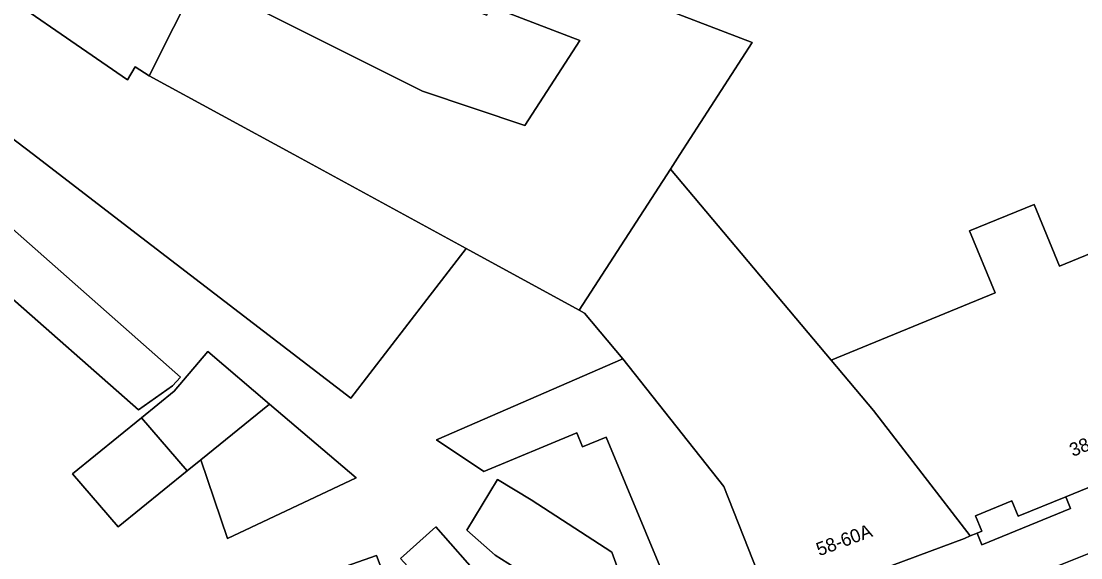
# Model space of a CAD drawing. Extents: x 160663 to 161506, y 382245 to 383291.
# Drawn here: x 161079.4 to 161158.3, y 382969.9 to 383010 of the extents above; entities that cross this region are included whole.
import ezdxf

# ---------------------------------------------------------------- set-up
doc = ezdxf.new("R2010")
doc.units = 0
for name, color, linetype in [('IMGEO_Erf', 7, 'Continuous'), ('IMGEO_Pand', 7, 'Continuous'), ('IMGEO_Pand_nummerreeks', 7, 'Continuous'), ('IMGEO_Rijbaan_lokaal_gesloten', 7, 'Continuous'), ('IMGEO_Voetpad_open', 7, 'Continuous')]:
    doc.layers.add(name, color=color, linetype=linetype)

msp = doc.modelspace()

# ---------------------------------------------------------------- linework, layer by layer
at = {"layer": 'IMGEO_Erf'}
for points in [[(161108.705, 383018.003), (161133.815, 383008.358), (161128.422, 383000), (161127.727, 382998.923), (161139.695, 382984.677), (161151.911, 382989.703), (161150.013, 382994.317), (161154.82, 382996.295), (161156.715, 382991.689), (161166.147, 382995.569)], [(161075.075, 383013.995), (161087.272, 383005.575), (161087.844, 383006.553), (161088.895, 383005.883), (161092.523, 383013.112)], [(161096.995, 383010.875), (161109.256, 383004.742), (161116.889, 383002.165), (161120.977, 383008.51), (161114.302, 383011.074)], [(161127.298, 382968.415), (161122.938, 382978.941), (161121.184, 382978.209), (161120.744, 382979.272), (161113.83, 382976.389), (161110.303, 382978.748), (161124.191, 382984.784), (161121.32, 382988.191), (161120.931, 382988.401), (161112.503, 382993), (161109.592, 382989.209), (161103.93, 382981.836), (161087.275, 382994.626), (161080.277, 383000), (161077.886, 383001.836)], [(161074.875, 382997.85), (161091.222, 382983.4), (161090.643, 382982.77), (161088.113, 382980.966), (161077.903, 382989.981)], [(161116.095, 382969.253), (161114.672, 382970.145), (161112.557, 382972.008), (161114.832, 382975.786), (161117.359, 382974.264), (161123.369, 382970.359), (161126.109, 382962.795)], [(161107.621, 382969.898), (161110.247, 382972.258), (161113.708, 382968.321)], [(161102.151, 382968.811), (161105.832, 382970.116), (161107.732, 382965.041)]]:
    msp.add_lwpolyline(points, dxfattribs=at)
msp.add_lwpolyline([(161088.324, 382980.389), (161090.76, 382982.369), (161093.264, 382985.322), (161097.867, 382981.406), (161104.322, 382975.914), (161094.742, 382971.374), (161092.735, 382977.235), (161091.737, 382976.425), (161086.592, 382972.244), (161083.179, 382976.209)], close=True, dxfattribs=at)
at = {"layer": 'IMGEO_Pand'}
for points in [[(161096.995, 383010.875), (161092.523, 383013.112), (161088.895, 383005.883), (161099.676, 383000), (161112.503, 382993), (161120.931, 382988.401), (161127.727, 382998.923), (161128.422, 383000), (161133.815, 383008.358), (161108.705, 383018.003), (161106.846, 383013.164), (161114.043, 383010.4), (161114.302, 383011.074), (161120.977, 383008.51), (161116.889, 383002.165), (161109.256, 383004.742)], [(161088.895, 383005.883), (161087.844, 383006.553), (161087.272, 383005.575), (161075.075, 383013.995), (161070.33, 383007.638), (161074.296, 383004.593), (161077.886, 383001.836), (161080.277, 383000), (161087.275, 382994.626), (161103.93, 382981.836), (161109.592, 382989.209), (161112.503, 382993), (161099.676, 383000)], [(161062.907, 382997.786), (161072.789, 382987.524), (161075.277, 382990.391), (161076.956, 382988.908), (161077.903, 382989.981), (161088.113, 382980.966), (161090.643, 382982.77), (161091.222, 382983.4), (161074.875, 382997.85), (161076.314, 382999.756), (161076.076, 382999.939), (161075.791, 382999.555), (161068.758, 383004.956), (161069.093, 383005.422), (161068.825, 383005.627), (161068.48, 383005.17), (161064.578, 383000), (161064.135, 382999.413)], [(161135.325, 382966.07), (161149.636, 382971.394), (161150.064, 382971.569), (161142.845, 382980.928), (161139.695, 382984.677), (161127.727, 382998.923), (161120.931, 382988.401), (161121.32, 382988.191), (161124.191, 382984.784), (161131.708, 382975.266)], [(161170.371, 382985.306), (161166.147, 382995.569), (161156.715, 382991.689), (161154.82, 382996.295), (161150.013, 382994.317), (161151.911, 382989.703), (161139.695, 382984.677), (161142.845, 382980.928), (161150.064, 382971.569), (161150.57, 382971.777), (161150.932, 382971.926), (161150.458, 382973.083), (161153.168, 382974.195), (161153.642, 382973.038), (161157.171, 382974.486), (161162.228, 382976.56), (161168.825, 382979.267), (161172.274, 382980.682)], [(161097.867, 382981.406), (161093.264, 382985.322), (161090.76, 382982.369), (161088.324, 382980.389), (161091.737, 382976.425), (161092.735, 382977.235)], [(161124.191, 382984.784), (161110.303, 382978.748), (161113.83, 382976.389), (161120.744, 382979.272), (161121.184, 382978.209), (161122.938, 382978.941), (161127.298, 382968.415), (161129.211, 382963.795), (161135.325, 382966.07), (161131.708, 382975.266)], [(161097.867, 382981.406), (161092.735, 382977.235), (161094.742, 382971.374), (161104.322, 382975.914)], [(161088.324, 382980.389), (161083.179, 382976.209), (161086.592, 382972.244), (161091.737, 382976.425)], [(161120.614, 382960.716), (161126.109, 382962.795), (161123.369, 382970.359), (161117.359, 382974.264), (161114.832, 382975.786), (161112.557, 382972.008), (161114.672, 382970.145), (161116.095, 382969.253), (161117.746, 382968.316)], [(161117.746, 382968.316), (161116.095, 382969.253), (161113.708, 382968.321), (161110.247, 382972.258), (161107.621, 382969.898), (161110.852, 382966.351), (161107.732, 382965.041), (161105.832, 382970.116), (161102.151, 382968.811), (161104.537, 382963.884), (161108.324, 382956.065), (161120.614, 382960.716)]]:
    msp.add_lwpolyline(points, close=True, dxfattribs=at)
at = {"layer": 'IMGEO_Rijbaan_lokaal_gesloten'}
msp.add_lwpolyline([(161193.301, 382984.158), (161188.164, 382982.084), (161182.574, 382979.814), (161178.436, 382978.134), (161173.529, 382976.159), (161166.197, 382973.228), (161160.76, 382971.035), (161159.386, 382970.467), (161155.41, 382968.873), (161156.081, 382967.198), (161160.123, 382968.824), (161166.825, 382971.475), (161174.239, 382974.445)], dxfattribs=at)
at = {"layer": 'IMGEO_Voetpad_open'}
for points in [[(161162.228, 382976.56), (161157.171, 382974.486), (161157.525, 382973.62), (161150.92, 382970.921), (161150.57, 382971.777), (161150.064, 382971.569), (161149.636, 382971.394), (161135.325, 382966.07), (161129.211, 382963.795), (161126.109, 382962.795), (161120.614, 382960.716), (161108.324, 382956.065), (161108.16, 382956.003), (161097.669, 382952.41), (161094.221, 382951.27), (161089.965, 382949.829), (161089.012, 382949.506), (161082.437, 382947.335), (161075.318, 382944.985)], [(161078.659, 382940.942), (161096.277, 382946.705), (161099.951, 382948.027), (161099.178, 382950.212), (161104.384, 382952.098), (161107.076, 382953.073), (161107.841, 382950.917), (161119.104, 382955.049), (161118.308, 382957.204), (161121.008, 382958.201), (161126.169, 382960.107), (161126.973, 382957.945), (161128.533, 382958.538), (161131.383, 382959.595), (161135.104, 382960.976), (161134.242, 382963.047), (161146.804, 382967.946), (161147.667, 382965.769), (161155.41, 382968.873), (161159.386, 382970.467)]]:
    msp.add_lwpolyline(points, dxfattribs=at)
msp.add_lwpolyline([(161150.92, 382970.921), (161157.525, 382973.62), (161157.171, 382974.486), (161153.642, 382973.038), (161153.168, 382974.195), (161150.458, 382973.083), (161150.932, 382971.926), (161150.57, 382971.777)], close=True, dxfattribs=at)

# ---------------------------------------------------------------- texts
at = {"layer": 'IMGEO_Pand_nummerreeks'}
for s, rotation, p in [('38-56', 22.33389, (161157.703, 382977.457)), ('58-60A', 20.40742, (161138.815, 382970.056))]:
    msp.add_text(s, height=1, rotation=rotation, dxfattribs=at).set_placement(p)

doc.saveas('drawing.dxf')
